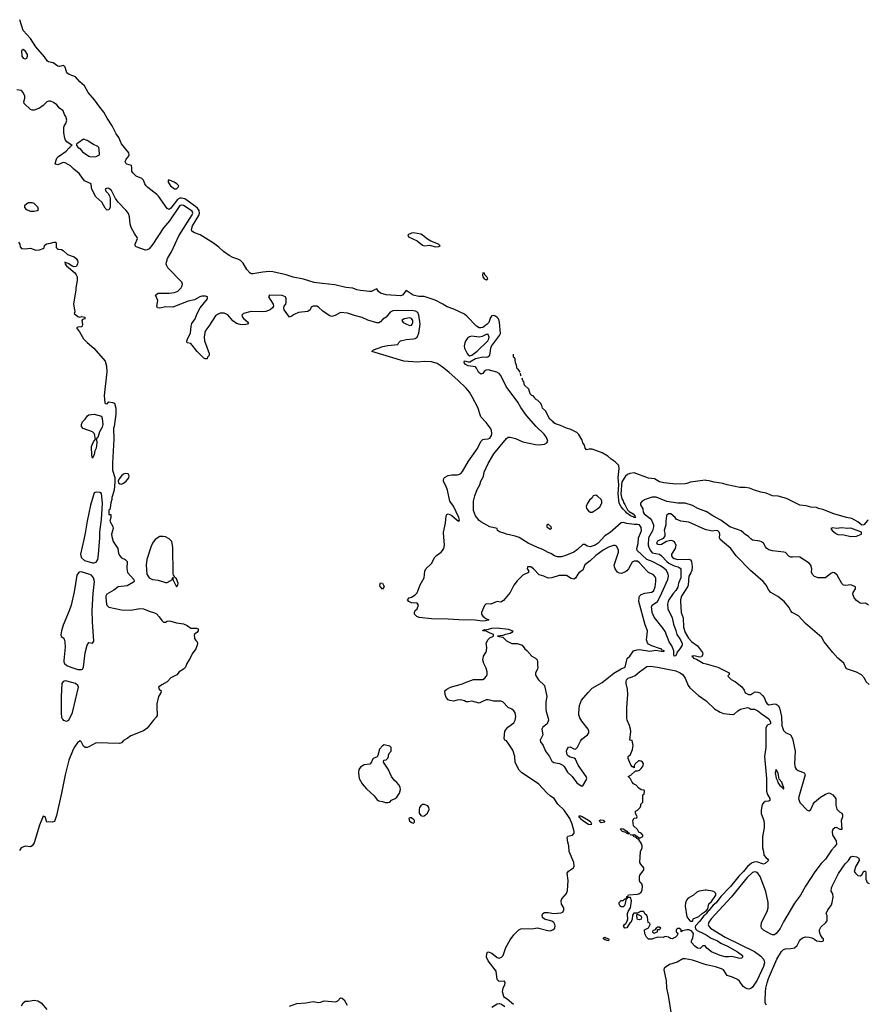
# Model space of a CAD drawing. Header units: inches. Extents: x 2293880 to 2522759, y 823965 to 1006879.
# Tile 266 of 325: x 2402472 to 2411780, y 974834 to 985630. Entities that reach past the tile are written whole.
import ezdxf

# ---------------------------------------------------------------- set-up
doc = ezdxf.new("R2010")
doc.units = ezdxf.units.IN
doc.header["$MEASUREMENT"] = 0
for name, color, linetype in [('C4907', 7, 'Continuous'), ('C4908', 7, 'Continuous'), ('C4917', 7, 'Continuous'), ('C4918', 7, 'Continuous')]:
    doc.layers.add(name, color=color, linetype=linetype)

msp = doc.modelspace()

# ---------------------------------------------------------------- linework, layer by layer
at = {"layer": 'C4907', "color": 5}
for points, elevation in [([(2403482, 980000), (2403480, 979990), (2403482, 979962), (2403498, 979910), (2403547, 979830), (2403557, 979777), (2403569, 979750), (2403590, 979729), (2403628, 979710), (2403649, 979690), (2403646, 979614), (2403655, 979570), (2403725, 979490), (2403729, 979471), (2403719, 979461), (2403650, 979423), (2403550, 979410), (2403504, 979376), (2403429, 979330), (2403418, 979310), (2403415, 979290), (2403423, 979223), (2403429, 979209), (2403449, 979189), (2403590, 979160), (2403690, 979154), (2403790, 979174), (2403828, 979170), (2403890, 979143), (2403950, 979125), (2403974, 979114), (2404003, 979083), (2404030, 979041), (2404050, 979025), (2404070, 979025), (2404090, 979035), (2404110, 979038), (2404130, 979035), (2404190, 979016), (2404270, 979006), (2404309, 978989), (2404350, 978958), (2404410, 978959), (2404428, 978950), (2404428, 978930), (2404415, 978910), (2404386, 978890), (2404390, 978846), (2404403, 978823), (2404418, 978810), (2404422, 978790), (2404419, 978770), (2404402, 978730), (2404364, 978676), (2404342, 978630), (2404304, 978570), (2404289, 978530), (2404269, 978510), (2404221, 978479), (2404195, 978445), (2404130, 978415), (2404089, 978370), (2404030, 978337), (2403995, 978310), (2404002, 978290), (2404022, 978270), (2404019, 978250), (2403993, 978207), (2403976, 978130), (2403976, 978070), (2403981, 978030), (2403978, 978002), (2403970, 977982), (2403940, 977950), (2403870, 977861), (2403830, 977831), (2403690, 977779), (2403652, 977748), (2403612, 977728), (2403590, 977702), (2403568, 977692), (2403310, 977699), (2403230, 977657), (2403210, 977651), (2403191, 977651), (2403170, 977666), (2403148, 977708), (2403130, 977727), (2403124, 977716), (2403110, 977709), (2403070, 977648), (2403050, 977608), (2403012, 977510), (2402970, 977350), (2402932, 977148), (2402875, 976905), (2402856, 976850), (2402850, 976839), (2402830, 976831), (2402790, 976836), (2402770, 976832), (2402750, 976891), (2402730, 976895), (2402690, 976797), (2402630, 976605), (2402610, 976571), (2402590, 976562), (2402530, 976567), (2402489, 976550), (2402470, 976522)], 120), ([(2403188, 980000), (2403176, 979930), (2403139, 979770), (2403141, 979750), (2403150, 979730), (2403181, 979701), (2403270, 979676), (2403290, 979674), (2403310, 979681), (2403327, 979710), (2403335, 979765), (2403351, 979950), (2403352, 980000)], 140), ([(2407889, 974830), (2407819, 974890), (2407790, 974909), (2407781, 974921), (2407768, 974970), (2407776, 975010), (2407792, 975050), (2407795, 975070), (2407790, 975088), (2407730, 975084), (2407710, 975104), (2407697, 975197), (2407609, 975310), (2407593, 975350), (2407594, 975390), (2407599, 975401), (2407612, 975408), (2407650, 975393), (2407710, 975346), (2407730, 975341), (2407758, 975350), (2407775, 975370), (2407805, 975455), (2407850, 975540), (2407890, 975595), (2407947, 975650), (2407970, 975662), (2407990, 975666), (2408090, 975661), (2408152, 975672), (2408263, 975643), (2408290, 975641), (2408320, 975650), (2408341, 975670), (2408346, 975694), (2408343, 975710), (2408332, 975732), (2408310, 975746), (2408229, 975769), (2408207, 975787), (2408202, 975810), (2408210, 975830), (2408230, 975841), (2408270, 975841), (2408330, 975829), (2408410, 975835), (2408430, 975845), (2408442, 975870), (2408439, 975890), (2408415, 975930), (2408410, 975970), (2408418, 975990), (2408468, 976050), (2408479, 976081), (2408489, 976190), (2408478, 976270), (2408490, 976292), (2408546, 976330), (2408555, 976350), (2408550, 976390), (2408497, 976510), (2408495, 976570), (2408484, 976610), (2408477, 976663), (2408484, 976676), (2408536, 976690), (2408552, 976710), (2408555, 976730), (2408533, 976810), (2408507, 976870), (2408443, 976963), (2408373, 977030), (2408336, 977090), (2408295, 977115), (2408253, 977153), (2408164, 977250), (2407979, 977370), (2407950, 977402), (2407915, 977470), (2407908, 977490), (2407903, 977550), (2407881, 977621), (2407830, 977697), (2407810, 977721), (2407793, 977730), (2407785, 977750), (2407794, 977830), (2407827, 977873), (2407890, 977921), (2407906, 977950), (2407913, 977990), (2407911, 978011), (2407906, 978030), (2407890, 978053), (2407870, 978069), (2407830, 978089), (2407771, 978151), (2407750, 978158), (2407670, 978159), (2407610, 978174), (2407590, 978174), (2407535, 978145), (2407510, 978137), (2407430, 978158), (2407390, 978149), (2407370, 978152), (2407350, 978162), (2407308, 978172), (2407271, 978169), (2407230, 978157), (2407190, 978165), (2407173, 978173), (2407150, 978198), (2407137, 978230), (2407135, 978270), (2407158, 978290), (2407198, 978310), (2407330, 978347), (2407350, 978359), (2407450, 978396), (2407550, 978396), (2407570, 978408), (2407592, 978430), (2407601, 978450), (2407601, 978481), (2407590, 978518), (2407561, 978570), (2407553, 978610), (2407555, 978630), (2407559, 978650), (2407585, 978690), (2407592, 978708), (2407595, 978750), (2407589, 978790), (2407596, 978810), (2407610, 978835), (2407630, 978851), (2407668, 978870), (2407668, 978890), (2407626, 978906), (2407590, 978926), (2407550, 978930), (2407550, 978934), (2407570, 978942), (2407590, 978938), (2407650, 978957), (2407710, 978961), (2407830, 978947), (2407879, 978930), (2407871, 978910), (2407850, 978901), (2407802, 978890), (2407770, 978877), (2407714, 978870), (2407770, 978858), (2407810, 978821), (2407870, 978791), (2407930, 978791), (2407982, 978770), (2408011, 978730), (2408035, 978715), (2408090, 978651), (2408131, 978630), (2408146, 978610), (2408151, 978590), (2408151, 978550), (2408156, 978530), (2408151, 978510), (2408131, 978470), (2408130, 978442), (2408163, 978390), (2408230, 978330), (2408252, 978210), (2408244, 978150), (2408242, 978070), (2408245, 978045), (2408270, 977970), (2408272, 977950), (2408259, 977910), (2408210, 977872), (2408203, 977857), (2408200, 977850), (2408209, 977790), (2408180, 977730), (2408183, 977710), (2408213, 977673), (2408238, 977610), (2408282, 977550), (2408310, 977499), (2408330, 977485), (2408394, 977474), (2408430, 977456), (2408443, 977443), (2408480, 977380), (2408530, 977330), (2408584, 977264), (2408630, 977230), (2408650, 977230), (2408687, 977290), (2408691, 977310), (2408685, 977330), (2408597, 977457), (2408570, 977520), (2408553, 977533), (2408510, 977543), (2408490, 977556), (2408478, 977570), (2408471, 977610), (2408475, 977630), (2408490, 977652), (2408510, 977656), (2408550, 977634), (2408570, 977631), (2408590, 977652), (2408622, 977718), (2408639, 977741), (2408699, 977790), (2408714, 977810), (2408716, 977830), (2408708, 977850), (2408637, 977937), (2408616, 977976), (2408606, 978006), (2408603, 978030), (2408613, 978110), (2408634, 978170), (2408706, 978254), (2408750, 978300), (2408859, 978361), (2408990, 978464), (2409070, 978513), (2409114, 978530), (2409136, 978624), (2409164, 978650), (2409204, 978710), (2409240, 978720), (2409270, 978723), (2409385, 978705), (2409450, 978717), (2409530, 978704), (2409546, 978710), (2409518, 978718), (2409507, 978730), (2409490, 978736), (2409404, 978764), (2409370, 978783), (2409357, 978797), (2409346, 978830), (2409356, 978890), (2409357, 978930), (2409333, 978993), (2409263, 979250), (2409265, 979295), (2409271, 979310), (2409290, 979326), (2409330, 979342), (2409406, 979354), (2409429, 979371), (2409443, 979410), (2409450, 979470), (2409448, 979508), (2409442, 979522), (2409423, 979543), (2409370, 979570), (2409350, 979585), (2409270, 979676), (2409250, 979691), (2409210, 979691), (2409190, 979682), (2409149, 979610), (2409130, 979586), (2409110, 979572), (2409070, 979559), (2409050, 979561), (2409030, 979573), (2409004, 979610), (2408996, 979630), (2408993, 979650), (2409039, 979790), (2409040, 979810), (2409033, 979833), (2409017, 979857), (2409003, 979863), (2408984, 979864), (2408930, 979846), (2408870, 979812), (2408790, 979755), (2408730, 979695), (2408670, 979652), (2408647, 979593), (2408610, 979570), (2408593, 979550), (2408570, 979508), (2408550, 979496), (2408522, 979501), (2408470, 979534), (2408450, 979535), (2408390, 979535), (2408310, 979509), (2408267, 979507), (2408222, 979530), (2408170, 979544), (2408106, 979610), (2408077, 979630), (2408042, 979630), (2408038, 979610), (2408051, 979591), (2408051, 979569), (2407990, 979538), (2407930, 979477), (2407890, 979428), (2407851, 979349), (2407778, 979262), (2407750, 979245), (2407710, 979250), (2407690, 979245), (2407639, 979221), (2407590, 979224), (2407570, 979206), (2407538, 979130), (2407538, 979110), (2407553, 979090), (2407585, 979065), (2407619, 979050), (2407610, 979046), (2407582, 979038), (2407545, 979035), (2407467, 979047), (2407290, 979048), (2407170, 979057), (2406990, 979059), (2406855, 979075), (2406826, 979086), (2406804, 979110), (2406801, 979130), (2406809, 979151), (2406832, 979170), (2406845, 979210), (2406840, 979220), (2406831, 979231), (2406770, 979236), (2406741, 979250), (2406725, 979270), (2406745, 979290), (2406770, 979299), (2406810, 979325), (2406833, 979347), (2406866, 979434), (2406908, 979510), (2406917, 979583), (2406926, 979610), (2406990, 979667), (2407025, 979735), (2407045, 979755), (2407094, 979790), (2407111, 979809), (2407123, 979830), (2407131, 979871), (2407121, 980000)], 80), ([(2408939, 980000), (2408889, 979971), (2408817, 979890), (2408784, 979870), (2408729, 979849), (2408696, 979856), (2408670, 979875), (2408650, 979877), (2408590, 979819), (2408550, 979792), (2408451, 979750), (2408410, 979741), (2408370, 979739), (2408339, 979750), (2408298, 979778), (2408270, 979787), (2408210, 979822), (2408150, 979842), (2408050, 979890), (2407950, 979951), (2407907, 979967), (2407810, 979990), (2407781, 980000)], 60), ([(2409399, 980000), (2409369, 979950), (2409366, 979870), (2409375, 979836), (2409390, 979808), (2409410, 979783), (2409490, 979769), (2409513, 979753), (2409569, 979689), (2409591, 979671), (2409650, 979643), (2409696, 979630), (2409717, 979617), (2409724, 979604), (2409725, 979510), (2409699, 979450), (2409690, 979408), (2409670, 979370), (2409640, 979340), (2409592, 979270), (2409583, 979250), (2409578, 979222), (2409581, 979170), (2409629, 979070), (2409643, 979003), (2409670, 978933), (2409680, 978890), (2409720, 978830), (2409738, 978790), (2409737, 978770), (2409714, 978730), (2409684, 978696), (2409670, 978654), (2409650, 978650), (2409646, 978666), (2409647, 978710), (2409626, 978766), (2409596, 978810), (2409550, 978920), (2409530, 978953), (2409430, 979079), (2409410, 979129), (2409404, 979170), (2409403, 979190), (2409410, 979210), (2409468, 979252), (2409496, 979304), (2409581, 979490), (2409589, 979529), (2409585, 979550), (2409565, 979590), (2409536, 979616), (2409500, 979640), (2409410, 979688), (2409350, 979711), (2409243, 979810), (2409240, 979830), (2409254, 979886), (2409261, 979950), (2409281, 980000)], 60), ([(2409547, 980000), (2409549, 979990), (2409547, 979970), (2409530, 979940), (2409467, 979913), (2409457, 979890), (2409470, 979878), (2409490, 979875), (2409510, 979880), (2409568, 979912), (2409610, 979923), (2409630, 979921), (2409650, 979908), (2409667, 979870), (2409660, 979830), (2409622, 979770), (2409623, 979750), (2409634, 979734), (2409650, 979723), (2409690, 979711), (2409810, 979716), (2409828, 979708), (2409840, 979690), (2409847, 979630), (2409844, 979590), (2409835, 979565), (2409812, 979528), (2409804, 979430), (2409797, 979410), (2409732, 979310), (2409720, 979270), (2409720, 979250), (2409728, 979130), (2409751, 979071), (2409754, 978970), (2409771, 978910), (2409809, 978849), (2409846, 978810), (2409905, 978765), (2409961, 978690), (2409965, 978670), (2409950, 978645), (2409930, 978640), (2409870, 978654), (2409845, 978650), (2409859, 978639), (2409862, 978630), (2409897, 978617), (2409970, 978576), (2410000, 978567)], 80), ([(2410000, 975461), (2409990, 975475), (2409965, 975475), (2409934, 975446), (2409906, 975450), (2409876, 975470), (2409839, 975510), (2409842, 975530), (2409856, 975564), (2409864, 975610), (2409839, 975639), (2409810, 975649), (2409790, 975649), (2409742, 975638), (2409729, 975629), (2409726, 975650), (2409710, 975666), (2409690, 975666), (2409674, 975650), (2409674, 975630), (2409692, 975612), (2409685, 975590), (2409665, 975570), (2409630, 975553), (2409610, 975554), (2409590, 975569), (2409550, 975578), (2409530, 975566), (2409470, 975569), (2409424, 975556), (2409410, 975549), (2409370, 975549), (2409348, 975570), (2409330, 975606), (2409326, 975650), (2409370, 975674), (2409386, 975710), (2409382, 975722), (2409366, 975730), (2409358, 975790), (2409350, 975806), (2409330, 975826), (2409323, 975843), (2409313, 975853), (2409282, 975850), (2409250, 975834), (2409207, 975833), (2409194, 975810), (2409190, 975766), (2409175, 975730), (2409161, 975719), (2409130, 975674), (2409110, 975669), (2409093, 975690), (2409104, 975710), (2409119, 975721), (2409136, 975744), (2409142, 975770), (2409137, 975810), (2409140, 975830), (2409146, 975850), (2409170, 975892), (2409181, 975970), (2409170, 976006), (2409134, 976006), (2409134, 975994), (2409122, 975978), (2409110, 975926), (2409102, 975910), (2409090, 975902), (2409070, 975902), (2409058, 975910), (2409049, 975930), (2409049, 975950), (2409070, 975971), (2409090, 975972), (2409110, 975992), (2409126, 975994), (2409130, 976014), (2409142, 976018), (2409150, 976034), (2409250, 976042), (2409270, 976047), (2409290, 976062), (2409299, 976090), (2409304, 976130), (2409294, 976154), (2409278, 976170), (2409269, 976190), (2409269, 976230), (2409273, 976250), (2409299, 976281), (2409316, 976310), (2409317, 976330), (2409284, 976370), (2409275, 976390), (2409281, 976510), (2409298, 976550), (2409299, 976570), (2409292, 976592), (2409262, 976642), (2409242, 976650), (2409239, 976659), (2409227, 976667), (2409209, 976670), (2409204, 976684), (2409167, 976693), (2409214, 976694), (2409270, 976656), (2409307, 976673), (2409308, 976690), (2409289, 976709), (2409263, 976723), (2409248, 976750), (2409206, 976790), (2409198, 976850), (2409210, 976874), (2409242, 976878), (2409246, 976890), (2409228, 976928), (2409228, 976950), (2409250, 976962), (2409278, 976990), (2409286, 977010), (2409286, 977030), (2409306, 977050), (2409306, 977130), (2409322, 977138), (2409326, 977170), (2409322, 977182), (2409290, 977186), (2409263, 977203), (2409235, 977235), (2409206, 977250), (2409188, 977268), (2409170, 977306), (2409146, 977330), (2409175, 977345), (2409227, 977393), (2409250, 977394), (2409270, 977402), (2409290, 977418), (2409309, 977450), (2409314, 977470), (2409302, 977490), (2409290, 977499), (2409270, 977504), (2409258, 977502), (2409222, 977470), (2409212, 977450), (2409210, 977426), (2409198, 977438), (2409190, 977438), (2409170, 977468), (2409146, 977530), (2409146, 977550), (2409170, 977574), (2409192, 977628), (2409201, 977670), (2409190, 977726), (2409166, 977730), (2409174, 977826), (2409171, 977849), (2409159, 977890), (2409134, 977950), (2409131, 977970), (2409130, 978090), (2409144, 978230), (2409137, 978290), (2409123, 978350), (2409124, 978370), (2409127, 978390), (2409146, 978410), (2409190, 978424), (2409221, 978439), (2409270, 978481), (2409350, 978538), (2409390, 978541), (2409466, 978530), (2409670, 978491), (2409716, 978470), (2409743, 978450), (2409757, 978430), (2409770, 978410), (2409803, 978330), (2409824, 978304), (2409918, 978218), (2410000, 978162)], 60), ([(2410000, 976084), (2409990, 976085), (2409924, 976076), (2409898, 976062), (2409864, 976030), (2409803, 975997), (2409784, 975976), (2409773, 975947), (2409771, 975910), (2409790, 975794), (2409822, 975750), (2409830, 975745), (2409850, 975745), (2409855, 975750), (2409858, 975770), (2409922, 975798), (2409957, 975830), (2410000, 975857)], 60), ([(2410000, 975827), (2409988, 975810), (2409977, 975803), (2409930, 975741), (2409885, 975695), (2409881, 975679), (2409883, 975663), (2409902, 975642), (2409973, 975610), (2410000, 975594)], 60), ([(2410000, 975266), (2409850, 975317), (2409770, 975334), (2409747, 975333), (2409684, 975296), (2409601, 975270), (2409550, 975236), (2409542, 975230), (2409537, 975210), (2409561, 975090), (2409568, 975010), (2409586, 974930), (2409623, 974703)], 80), ([(2402490, 974816), (2402510, 974851), (2402530, 974868), (2402570, 974868), (2402630, 974879), (2402670, 974873), (2402706, 974850), (2402770, 974778)], 80), ([(2405430, 974812), (2405510, 974841), (2405610, 974851), (2405690, 974865), (2405750, 974855), (2405770, 974856), (2405810, 974870), (2405939, 974861), (2405963, 974870), (2405990, 974903), (2406010, 974901), (2406030, 974881), (2406065, 974825)], 80), ([(2407650, 974801), (2407710, 974839), (2407730, 974842), (2407756, 974836), (2407792, 974810)], 80)]:
    msp.add_lwpolyline(points, dxfattribs=dict(at, elevation=elevation))
for points, elevation in [([(2404045, 979965), (2404010, 979964), (2403958, 979930), (2403930, 979889), (2403910, 979848), (2403866, 979710), (2403859, 979650), (2403866, 979550), (2403890, 979511), (2403930, 979491), (2403990, 979486), (2404070, 979458), (2404090, 979458), (2404146, 979490), (2404148, 979510), (2404154, 979514), (2404152, 979490), (2404190, 979412), (2404208, 979430), (2404209, 979450), (2404190, 979499), (2404173, 979513), (2404170, 979526), (2404158, 979538), (2404155, 979555), (2404152, 979848), (2404139, 979910), (2404110, 979939), (2404070, 979959)], 120), ([(2403146, 979574), (2403128, 979572), (2403115, 979565), (2403099, 979541), (2403070, 979357), (2403035, 979210), (2403013, 979147), (2402947, 978990), (2402930, 978930), (2402924, 978884), (2402928, 978868), (2402950, 978852), (2402959, 978839), (2402967, 978807), (2402969, 978749), (2402956, 978604), (2402956, 978590), (2402964, 978570), (2402988, 978548), (2403031, 978530), (2403110, 978505), (2403150, 978505), (2403159, 978510), (2403170, 978530), (2403191, 978689), (2403210, 978770), (2403230, 978802), (2403270, 978794), (2403286, 978814), (2403269, 979029), (2403267, 979150), (2403277, 979337), (2403293, 979470), (2403283, 979510), (2403258, 979538), (2403230, 979552)], 140), ([(2406450, 979387), (2406426, 979414), (2406422, 979430), (2406430, 979454), (2406450, 979451), (2406470, 979414)], 80), ([(2402970, 978380), (2402947, 978373), (2402933, 978350), (2402925, 978210), (2402926, 978026), (2402930, 977981), (2402941, 977961), (2402950, 977951), (2402990, 977939), (2403010, 977951), (2403050, 978034), (2403118, 978310), (2403111, 978330), (2403085, 978350), (2402990, 978378)], 140), ([(2406470, 977678), (2406450, 977668), (2406418, 977630), (2406399, 977561), (2406391, 977549), (2406350, 977528), (2406335, 977505), (2406330, 977489), (2406312, 977468), (2406250, 977459), (2406210, 977435), (2406191, 977409), (2406188, 977370), (2406195, 977310), (2406228, 977250), (2406275, 977195), (2406361, 977121), (2406394, 977074), (2406410, 977063), (2406450, 977058), (2406485, 977045), (2406510, 977045), (2406530, 977051), (2406549, 977071), (2406590, 977091), (2406610, 977106), (2406637, 977150), (2406647, 977190), (2406645, 977210), (2406635, 977235), (2406610, 977267), (2406579, 977290), (2406549, 977330), (2406512, 977412), (2406462, 977490), (2406466, 977510), (2406490, 977514), (2406508, 977532), (2406518, 977550), (2406518, 977570), (2406530, 977594), (2406546, 977610), (2406546, 977650), (2406530, 977666)], 120), ([(2406910, 977023), (2406890, 977023), (2406870, 977010), (2406858, 976990), (2406852, 976968), (2406853, 976930), (2406870, 976905), (2406890, 976897), (2406910, 976901), (2406945, 976930), (2406962, 976970), (2406961, 976990), (2406950, 977010)], 120), ([(2406750, 976880), (2406744, 976876), (2406740, 976870), (2406746, 976846), (2406770, 976826), (2406790, 976821), (2406804, 976830), (2406802, 976850), (2406796, 976856), (2406770, 976877)], 120), ([(2408625, 976895), (2408605, 976895), (2408604, 976890), (2408618, 976878), (2408622, 976870), (2408648, 976850), (2408709, 976810), (2408730, 976805), (2408746, 976810), (2408735, 976830), (2408711, 976850), (2408640, 976890)], 80), ([(2408850, 976822), (2408838, 976830), (2408833, 976850), (2408842, 976858), (2408870, 976853), (2408877, 976850), (2408890, 976830)], 60), ([(2409150, 976701), (2409126, 976710), (2409119, 976719), (2409083, 976730), (2409062, 976750), (2409064, 976756), (2409070, 976761), (2409090, 976756), (2409133, 976733), (2409140, 976721), (2409161, 976710), (2409158, 976702)], 60), ([(2409270, 975759), (2409250, 975762), (2409245, 975770), (2409242, 975810), (2409250, 975822), (2409284, 975804), (2409291, 975791), (2409290, 975769)], 60), ([(2409490, 975678), (2409470, 975678), (2409454, 975670), (2409433, 975647), (2409418, 975642), (2409414, 975630), (2409430, 975614), (2409450, 975622), (2409466, 975630), (2409466, 975654), (2409490, 975654), (2409506, 975670)], 60), ([(2408930, 975529), (2408890, 975541), (2408874, 975550), (2408876, 975564), (2408890, 975570), (2408902, 975562), (2408932, 975552), (2408935, 975550)], 60)]:
    msp.add_lwpolyline(points, close=True, dxfattribs=dict(at, elevation=elevation))
at = {"layer": 'C4908', "color": 5}
for points, elevation in [([(2407781, 980000), (2407736, 980016), (2407714, 980030), (2407708, 980050), (2407630, 980071), (2407530, 980125), (2407510, 980140), (2407470, 980190), (2407450, 980249), (2407451, 980350), (2407464, 980410), (2407490, 980478), (2407520, 980530), (2407530, 980571), (2407558, 980622), (2407568, 980670), (2407610, 980762), (2407672, 980870), (2407810, 981038), (2407830, 981053), (2407850, 981054), (2407910, 981039), (2407990, 981002), (2408130, 980973), (2408170, 980968), (2408230, 980976), (2408254, 980990), (2408263, 981010), (2408249, 981050), (2408225, 981085), (2408136, 981170), (2408030, 981291), (2407970, 981376), (2407935, 981435), (2407807, 981607), (2407748, 981728), (2407731, 981751), (2407705, 981765), (2407610, 981789), (2407590, 981786), (2407568, 981772), (2407550, 981751), (2407530, 981744), (2407504, 981764), (2407483, 981810), (2407470, 981822), (2407390, 981836), (2407362, 981850), (2407348, 981870), (2407352, 981888), (2407390, 981878), (2407410, 981878), (2407470, 981914), (2407490, 981920), (2407550, 981934), (2407590, 981929), (2407608, 981932), (2407629, 981950), (2407638, 982030), (2407648, 982050), (2407734, 982166), (2407745, 982190), (2407735, 982315), (2407724, 982350), (2407710, 982366), (2407690, 982378), (2407670, 982385), (2407650, 982384), (2407635, 982365), (2407617, 982310), (2407599, 982290), (2407550, 982255), (2407530, 982250), (2407510, 982251), (2407481, 982270), (2407378, 982378), (2407350, 982400), (2407235, 982455), (2407161, 982481), (2407112, 982512), (2407030, 982554), (2406910, 982595), (2406850, 982596), (2406788, 982608), (2406710, 982659), (2406670, 982610), (2406650, 982603), (2406490, 982614), (2406428, 982630), (2406406, 982650), (2406390, 982678), (2406370, 982673), (2406330, 982650), (2406310, 982648), (2406210, 982660), (2406170, 982669), (2406127, 982687), (2406050, 982695), (2405930, 982722), (2405790, 982736), (2405701, 982750), (2405584, 982784), (2405470, 982805), (2405393, 982833), (2405250, 982866), (2405210, 982868), (2405138, 982862), (2405030, 982843), (2405010, 982844), (2404995, 982855), (2404964, 982890), (2404922, 982962), (2404893, 982990), (2404865, 983005), (2404810, 983023), (2404770, 983043), (2404708, 983090), (2404657, 983137), (2404599, 983179), (2404451, 983271), (2404390, 983292), (2404361, 983310), (2404356, 983330), (2404368, 983370), (2404436, 983484), (2404444, 983510), (2404439, 983539), (2404423, 983563), (2404401, 983581), (2404284, 983664), (2404246, 983674), (2404230, 983673), (2404203, 983657), (2404130, 983562), (2404110, 983549), (2404090, 983561), (2403995, 983695), (2403975, 983715), (2403878, 983790), (2403858, 983810), (2403844, 983830), (2403828, 983870), (2403812, 983890), (2403750, 983914), (2403714, 983950), (2403703, 983970), (2403700, 983990), (2403703, 984010), (2403698, 984030), (2403647, 984047), (2403635, 984055), (2403630, 984070), (2403641, 984099), (2403665, 984130), (2403671, 984150), (2403668, 984170), (2403590, 984270), (2403558, 984338), (2403530, 984380), (2403487, 984467), (2403430, 984550), (2403396, 984616), (2403350, 984672), (2403293, 984753), (2403223, 984830), (2403183, 984903), (2403130, 984950), (2403082, 985002), (2403056, 985016), (2403013, 985030), (2402990, 985048), (2402971, 985110), (2402959, 985119), (2402950, 985126), (2402910, 985118), (2402890, 985122), (2402838, 985158), (2402789, 985169), (2402776, 985176), (2402743, 985223), (2402650, 985334), (2402590, 985422), (2402510, 985512), (2402472, 985630)], 60), ([(2407121, 980000), (2407120, 980010), (2407144, 980110), (2407150, 980190), (2407157, 980203), (2407170, 980211), (2407190, 980206), (2407210, 980194), (2407270, 980141), (2407290, 980131), (2407297, 980143), (2407290, 980170), (2407230, 980296), (2407191, 980350), (2407164, 980470), (2407149, 980510), (2407127, 980550), (2407120, 980570), (2407119, 980590), (2407130, 980611), (2407170, 980632), (2407210, 980639), (2407270, 980639), (2407290, 980642), (2407310, 980655), (2407330, 980677), (2407395, 980790), (2407492, 980929), (2407530, 981005), (2407550, 981026), (2407570, 981032), (2407610, 981033), (2407630, 981043), (2407648, 981070), (2407652, 981090), (2407646, 981130), (2407634, 981154), (2407590, 981212), (2407530, 981276), (2407497, 981377), (2407436, 981496), (2407405, 981545), (2407369, 981589), (2407277, 981677), (2407183, 981763), (2407105, 981825), (2407050, 981859), (2406990, 981879), (2406910, 981881), (2406830, 981873), (2406685, 981885), (2406335, 981990), (2406354, 982010), (2406455, 982045), (2406510, 982056), (2406618, 982070), (2406630, 982092), (2406648, 982110), (2406710, 982124), (2406790, 982130), (2406810, 982136), (2406830, 982150), (2406848, 982192), (2406866, 982290), (2406850, 982390), (2406838, 982418), (2406814, 982434), (2406790, 982437), (2406610, 982442), (2406563, 982437), (2406536, 982424), (2406490, 982369), (2406455, 982345), (2406430, 982318), (2406410, 982306), (2406390, 982306), (2406290, 982335), (2406230, 982365), (2406145, 982385), (2406068, 982412), (2405990, 982421), (2405932, 982388), (2405890, 982376), (2405865, 982385), (2405795, 982434), (2405750, 982479), (2405730, 982489), (2405691, 982489), (2405670, 982478), (2405659, 982450), (2405631, 982430), (2405530, 982418), (2405482, 982398), (2405450, 982374), (2405430, 982369), (2405374, 982450), (2405368, 982470), (2405374, 982490), (2405390, 982511), (2405396, 982530), (2405396, 982570), (2405386, 982590), (2405370, 982600), (2405350, 982604), (2405211, 982609), (2405201, 982590), (2405251, 982510), (2405254, 982490), (2405245, 982470), (2405219, 982450), (2405170, 982430), (2405130, 982426), (2405010, 982431), (2404925, 982410), (2404910, 982390), (2404915, 982370), (2404931, 982351), (2404982, 982310), (2404971, 982290), (2404935, 982285), (2404890, 982286), (2404850, 982299), (2404810, 982328), (2404753, 982393), (2404713, 982413), (2404669, 982411), (2404642, 982398), (2404619, 982381), (2404548, 982270), (2404514, 982226), (2404501, 982199), (2404495, 982150), (2404499, 982110), (2404550, 981969), (2404550, 981948), (2404531, 981929), (2404527, 981913), (2404506, 981910), (2404490, 981919), (2404418, 981990), (2404350, 982081), (2404310, 982086), (2404304, 982104), (2404311, 982130), (2404347, 982193), (2404353, 982270), (2404360, 982300), (2404398, 982350), (2404418, 982410), (2404450, 982470), (2404530, 982570), (2404531, 982591), (2404510, 982600), (2404470, 982599), (2404448, 982592), (2404390, 982557), (2404318, 982542), (2404150, 982477), (2404070, 982482), (2404007, 982467), (2403985, 982470), (2403975, 982490), (2403987, 982550), (2403961, 982610), (2403990, 982630), (2404111, 982631), (2404170, 982639), (2404205, 982655), (2404226, 982670), (2404243, 982690), (2404252, 982710), (2404256, 982730), (2404251, 982751), (2404097, 982910), (2404084, 982930), (2404080, 982950), (2404082, 982970), (2404092, 983010), (2404135, 983085), (2404219, 983261), (2404365, 983490), (2404372, 983510), (2404363, 983530), (2404270, 983592), (2404250, 983598), (2404230, 983591), (2404114, 983426), (2404050, 983346), (2403932, 983168), (2403890, 983119), (2403870, 983106), (2403850, 983103), (2403750, 983140), (2403738, 983150), (2403740, 983170), (2403765, 983230), (2403762, 983242), (2403730, 983284), (2403694, 983350), (2403682, 983390), (2403677, 983470), (2403664, 983504), (2403639, 983539), (2403550, 983630), (2403524, 983670), (2403478, 983758), (2403450, 983779), (2403430, 983784), (2403411, 983770), (2403418, 983750), (2403443, 983723), (2403457, 983697), (2403463, 983670), (2403463, 983570), (2403450, 983544), (2403430, 983541), (2403410, 983562), (2403371, 983631), (2403308, 983688), (2403264, 983770), (2403258, 983790), (2403256, 983830), (2403183, 983863), (2403124, 983944), (2403066, 983990), (2403030, 984026), (2403003, 984043), (2402970, 984060), (2402950, 984063), (2402890, 984040), (2402865, 984045), (2402862, 984050), (2402870, 984090), (2402878, 984110), (2402898, 984130), (2402982, 984190), (2403010, 984221), (2403025, 984230), (2403030, 984242), (2403046, 984250), (2402990, 984289), (2402975, 984310), (2402968, 984330), (2402955, 984390), (2402955, 984445), (2402959, 984461), (2402978, 984490), (2402989, 984530), (2402977, 984570), (2402964, 984590), (2402949, 984629), (2402910, 984659), (2402878, 984698), (2402843, 984723), (2402810, 984738), (2402790, 984738), (2402771, 984729), (2402730, 984690), (2402690, 984661), (2402630, 984639), (2402610, 984638), (2402590, 984647), (2402520, 984710), (2402518, 984730), (2402527, 984770), (2402527, 984790), (2402511, 984830), (2402490, 984853), (2402442, 984862)], 80), ([(2402458, 983190), (2402472, 983170), (2402478, 983138), (2402490, 983122), (2402530, 983117), (2402590, 983126), (2402650, 983103), (2402690, 983107), (2402730, 983121), (2402739, 983130), (2402745, 983155), (2402766, 983174), (2402810, 983178), (2402850, 983192), (2402866, 983190), (2402869, 983189), (2402873, 983173), (2402872, 983132), (2402881, 983121), (2402894, 983114), (2402930, 983110), (2402950, 983099), (2402997, 983057), (2403069, 983030), (2403092, 983010), (2403104, 982990), (2403108, 982970), (2403105, 982950), (2403090, 982925), (2403070, 982919), (2403047, 982927), (2403010, 982953), (2402968, 982970), (2402969, 982950), (2402985, 982930), (2403075, 982855), (2403092, 982832), (2403101, 982810), (2403102, 982770), (2403086, 982690), (2403087, 982667), (2403062, 982510), (2403073, 982447), (2403075, 982425), (2403069, 982410), (2403110, 982375), (2403131, 982369), (2403150, 982374), (2403186, 982370), (2403186, 982350), (2403159, 982341), (2403153, 982330), (2403160, 982290), (2403157, 982270), (2403150, 982264), (2403110, 982259), (2403095, 982250), (2403126, 982206), (2403170, 982130), (2403210, 982090), (2403284, 982030), (2403410, 981887), (2403423, 981830), (2403426, 981770), (2403398, 981510), (2403407, 981430), (2403410, 981422), (2403430, 981417), (2403450, 981439), (2403490, 981434), (2403510, 981424), (2403526, 981370), (2403525, 981305), (2403508, 981170), (2403500, 981150), (2403505, 981030), (2403489, 980769), (2403491, 980691), (2403514, 980610), (2403516, 980564), (2403507, 980470), (2403482, 980390), (2403482, 980370), (2403470, 980334), (2403464, 980276), (2403459, 980261), (2403450, 980252), (2403449, 980229), (2403450, 980206), (2403470, 980206), (2403472, 980172), (2403462, 980130), (2403492, 980072), (2403496, 980050), (2403482, 980000)], 120), ([(2407961, 981764), (2407938, 981798), (2407930, 981802), (2407922, 981842), (2407910, 981866), (2407908, 981908), (2407903, 981919), (2407903, 981921), (2407902, 981922), (2407889, 981930), (2407889, 981963)], 40), ([(2407973, 981725), (2407970, 981729), (2407965, 981753)], 40), ([(2410000, 980579), (2409990, 980580), (2409830, 980559), (2409790, 980543), (2409770, 980540), (2409670, 980538), (2409538, 980550), (2409490, 980563), (2409433, 980594), (2409370, 980603), (2409210, 980660), (2409166, 980654), (2409138, 980642), (2409116, 980624), (2409077, 980563), (2409071, 980530), (2409070, 980470), (2409064, 980430), (2409075, 980375), (2409090, 980354), (2409095, 980335), (2409110, 980314), (2409137, 980257), (2409158, 980238), (2409202, 980210), (2409220, 980190), (2409220, 980180), (2409230, 980170), (2409210, 980170), (2409199, 980179), (2409170, 980188), (2409130, 980220), (2409118, 980238), (2409090, 980263), (2409070, 980288), (2409047, 980330), (2409035, 980430), (2409043, 980530), (2409038, 980610), (2409048, 980708), (2409042, 980742), (2409003, 980783), (2408958, 980810), (2408923, 980843), (2408860, 980880), (2408750, 980922), (2408718, 980922), (2408690, 980915), (2408676, 980930), (2408666, 980966), (2408650, 980990), (2408640, 981020), (2408603, 981083), (2408584, 981104), (2408517, 981137), (2408470, 981150), (2408402, 981182), (2408350, 981198), (2408330, 981209), (2408322, 981222), (2408286, 981250), (2408240, 981340), (2408208, 981370), (2408199, 981399), (2408185, 981425), (2408156, 981456), (2408128, 981470), (2408123, 981483), (2408104, 981504), (2408090, 981510), (2408070, 981529), (2408058, 981578), (2408010, 981624), (2408000, 981660), (2407990, 981675), (2407983, 981700)], 40), ([(2403352, 980000), (2403352, 980010), (2403370, 980151), (2403380, 980330), (2403370, 980435), (2403350, 980444), (2403310, 980449), (2403290, 980443), (2403250, 980307), (2403210, 980132), (2403188, 980000)], 140), ([(2410000, 980237), (2409998, 980238), (2409910, 980271), (2409850, 980302), (2409770, 980327), (2409690, 980328), (2409570, 980347), (2409454, 980394), (2409410, 980394), (2409332, 980368), (2409301, 980350), (2409282, 980330), (2409282, 980310), (2409305, 980265), (2409312, 980230), (2409323, 980210), (2409385, 980165), (2409402, 980142), (2409424, 980090), (2409425, 980070), (2409414, 980026), (2409399, 980000)], 60), ([(2410000, 980037), (2409990, 980039), (2409810, 980120), (2409722, 980130), (2409673, 980153), (2409662, 980170), (2409613, 980210), (2409590, 980211), (2409570, 980198), (2409566, 980190), (2409558, 980130), (2409560, 980090), (2409542, 980030), (2409547, 980000)], 80), ([(2409281, 980000), (2409292, 980030), (2409290, 980063), (2409270, 980090), (2409250, 980096), (2409210, 980096), (2409130, 980105), (2409090, 980115), (2409070, 980112), (2408950, 980006), (2408939, 980000)], 60)]:
    msp.add_lwpolyline(points, dxfattribs=dict(at, elevation=elevation))
for points, elevation in [([(2402510, 985302), (2402492, 985290), (2402495, 985230), (2402510, 985208), (2402530, 985201), (2402550, 985207), (2402557, 985230), (2402556, 985250), (2402530, 985288)], 80), ([(2403170, 984321), (2403110, 984275), (2403094, 984270), (2403094, 984250), (2403112, 984230), (2403130, 984218), (2403162, 984182), (2403230, 984134), (2403250, 984126), (2403310, 984129), (2403347, 984150), (2403344, 984210), (2403340, 984230), (2403330, 984241), (2403280, 984260), (2403210, 984304)], 80), ([(2404115, 983870), (2404102, 983870), (2404101, 983850), (2404125, 983810), (2404170, 983777), (2404190, 983776), (2404210, 983794), (2404216, 983810), (2404196, 983830), (2404165, 983850)], 60), ([(2402610, 983621), (2402570, 983621), (2402550, 983612), (2402525, 983590), (2402523, 983570), (2402542, 983550), (2402590, 983530), (2402630, 983529), (2402665, 983536), (2402679, 983550), (2402670, 983573), (2402630, 983613)], 120), ([(2406790, 983292), (2406768, 983290), (2406729, 983270), (2406735, 983250), (2406830, 983207), (2406890, 983159), (2406910, 983150), (2406970, 983159), (2407030, 983140), (2407070, 983142), (2407085, 983150), (2407065, 983170), (2406982, 983202), (2406945, 983225), (2406890, 983268), (2406870, 983277)], 60), ([(2407550, 982854), (2407548, 982830), (2407553, 982810), (2407568, 982788), (2407590, 982776), (2407607, 982790), (2407597, 982810), (2407574, 982834), (2407570, 982850)], 60), ([(2406750, 982362), (2406690, 982351), (2406664, 982330), (2406677, 982310), (2406713, 982290), (2406750, 982277), (2406770, 982281), (2406778, 982290), (2406785, 982310), (2406784, 982330), (2406770, 982355)], 120), ([(2407610, 982179), (2407590, 982178), (2407545, 982155), (2407512, 982148), (2407430, 982159), (2407407, 982153), (2407383, 982137), (2407367, 982114), (2407355, 982085), (2407348, 982050), (2407351, 982030), (2407380, 981970), (2407390, 981956), (2407410, 981943), (2407430, 981950), (2407490, 981994), (2407606, 982110), (2407618, 982130), (2407620, 982150)], 80), ([(2403270, 980821), (2403262, 980850), (2403260, 980950), (2403280, 981000), (2403304, 981030), (2403291, 981090), (2403270, 981111), (2403167, 981147), (2403151, 981170), (2403151, 981190), (2403161, 981219), (2403191, 981250), (2403215, 981285), (2403230, 981296), (2403290, 981303), (2403370, 981284), (2403378, 981258), (2403383, 981190), (2403377, 981163), (2403346, 981110), (2403330, 981050), (2403319, 981041), (2403314, 981030), (2403317, 980990), (2403310, 980932), (2403297, 980903), (2403290, 980862)], 120), ([(2403630, 980653), (2403610, 980645), (2403588, 980630), (2403563, 980597), (2403553, 980570), (2403555, 980550), (2403570, 980539), (2403590, 980536), (2403610, 980547), (2403641, 980570), (2403670, 980605), (2403673, 980630), (2403662, 980650)], 120), ([(2408790, 980415), (2408762, 980410), (2408750, 980388), (2408720, 980360), (2408697, 980323), (2408687, 980293), (2408688, 980270), (2408710, 980243), (2408730, 980231), (2408750, 980231), (2408770, 980242), (2408814, 980270), (2408834, 980290), (2408858, 980330), (2408857, 980350), (2408849, 980370), (2408810, 980405)], 60), ([(2408270, 980099), (2408252, 980090), (2408252, 980070), (2408290, 980045), (2408306, 980050), (2408302, 980070)], 60)]:
    msp.add_lwpolyline(points, close=True, dxfattribs=dict(at, elevation=elevation))
at = {"layer": 'C4917', "color": 5}
for points, elevation in [([(2411790, 978340), (2411758, 978370), (2411737, 978410), (2411706, 978446), (2411650, 978476), (2411550, 978507), (2411537, 978517), (2411513, 978573), (2411445, 978630), (2411391, 978691), (2411296, 978810), (2411270, 978854), (2411091, 979010), (2411013, 979093), (2410946, 979130), (2410930, 979148), (2410909, 979189), (2410858, 979250), (2410786, 979306), (2410710, 979350), (2410690, 979373), (2410660, 979430), (2410626, 979470), (2410489, 979589), (2410330, 979750), (2410271, 979831), (2410156, 979930), (2410149, 979950), (2410151, 979990), (2410147, 980000)], 80), ([(2411781, 979210), (2411750, 979233), (2411710, 979230), (2411690, 979234), (2411650, 979261), (2411624, 979290), (2411612, 979330), (2411614, 979350), (2411641, 979390), (2411641, 979410), (2411590, 979432), (2411530, 979427), (2411509, 979430), (2411488, 979448), (2411438, 979538), (2411410, 979563), (2411390, 979567), (2411370, 979557), (2411310, 979509), (2411230, 979510), (2411190, 979525), (2411170, 979543), (2411158, 979570), (2411161, 979610), (2411150, 979650), (2411131, 979671), (2411030, 979737), (2411010, 979741), (2410950, 979735), (2410930, 979738), (2410910, 979749), (2410870, 979787), (2410853, 979793), (2410730, 979807), (2410690, 979817), (2410668, 979830), (2410652, 979850), (2410632, 979890), (2410610, 979906), (2410590, 979913), (2410510, 979923), (2410490, 979937), (2410465, 979965), (2410425, 979990), (2410413, 980000)], 60), ([(2411421, 980000), (2411430, 979993), (2411446, 979986), (2411510, 979980), (2411590, 979962), (2411650, 979966), (2411704, 979990), (2411705, 980000)], 60), ([(2410000, 978567), (2410131, 978530), (2410252, 978470), (2410254, 978450), (2410241, 978439), (2410238, 978430), (2410274, 978394), (2410322, 978370), (2410394, 978314), (2410420, 978280), (2410431, 978250), (2410465, 978230), (2410493, 978230), (2410513, 978247), (2410540, 978260), (2410570, 978257), (2410590, 978249), (2410621, 978221), (2410638, 978198), (2410655, 978150), (2410670, 978127), (2410690, 978118), (2410750, 978129), (2410770, 978125), (2410790, 978110), (2410805, 978085), (2410829, 977990), (2410832, 977890), (2410850, 977836), (2410870, 977813), (2410928, 977788), (2410950, 977747), (2410976, 977610), (2410972, 977472), (2410979, 977430), (2410990, 977411), (2411010, 977397), (2411078, 977370), (2411086, 977350), (2411017, 977110), (2411016, 977090), (2411030, 977048), (2411110, 976963), (2411130, 976956), (2411150, 976971), (2411175, 977030), (2411189, 977050), (2411254, 977106), (2411310, 977137), (2411350, 977151), (2411366, 977146), (2411390, 977132), (2411425, 977090), (2411423, 977017), (2411434, 976974), (2411464, 976944), (2411491, 976931), (2411496, 976910), (2411496, 976890), (2411481, 976850), (2411491, 976749), (2411470, 976749), (2411430, 976773), (2411414, 976770), (2411391, 976750), (2411384, 976730), (2411387, 976690), (2411426, 976626), (2411430, 976590), (2411410, 976559), (2411375, 976525), (2411310, 976425), (2411264, 976376), (2411193, 976287), (2411091, 976129), (2411037, 976030), (2410970, 975942), (2410850, 975738), (2410814, 975666), (2410771, 975609), (2410750, 975597), (2410730, 975597), (2410710, 975602), (2410630, 975648), (2410610, 975670), (2410604, 975690), (2410610, 975730), (2410670, 975850), (2410681, 975890), (2410682, 975950), (2410656, 976070), (2410594, 976234), (2410570, 976270), (2410550, 976283), (2410530, 976285), (2410510, 976278), (2410450, 976224), (2410275, 976010), (2410055, 975770), (2410030, 975733), (2410024, 975710), (2410029, 975690), (2410049, 975669), (2410210, 975570), (2410530, 975414), (2410601, 975361), (2410630, 975330), (2410639, 975310), (2410641, 975290), (2410630, 975250), (2410562, 975098), (2410510, 975021), (2410490, 975006), (2410470, 975000), (2410450, 975003), (2410430, 975013), (2410408, 975030), (2410366, 975086), (2410344, 975104), (2410290, 975132), (2410230, 975148), (2410190, 975210), (2410170, 975221), (2410104, 975244), (2410005, 975265), (2410000, 975266)], 80), ([(2410000, 978162), (2410010, 978155), (2410093, 978073), (2410156, 978036), (2410190, 978024), (2410290, 978010), (2410310, 978016), (2410348, 978052), (2410378, 978070), (2410454, 978090), (2410470, 978086), (2410491, 978071), (2410530, 978070), (2410570, 978053), (2410604, 978024), (2410690, 977964), (2410706, 977930), (2410706, 977910), (2410670, 977894), (2410657, 977863), (2410656, 977650), (2410643, 977550), (2410662, 977310), (2410662, 977170), (2410673, 977133), (2410699, 977090), (2410701, 977070), (2410690, 977061), (2410650, 977057), (2410630, 977044), (2410617, 977023), (2410604, 976964), (2410606, 976926), (2410633, 976850), (2410637, 976810), (2410637, 976770), (2410620, 976670), (2410618, 976550), (2410630, 976510), (2410634, 976470), (2410660, 976440), (2410676, 976430), (2410687, 976410), (2410650, 976379), (2410630, 976372), (2410556, 976396), (2410526, 976394), (2410499, 976381), (2410456, 976344), (2410410, 976289), (2410360, 976240), (2410270, 976126), (2410163, 976016), (2410110, 975947), (2410080, 975920), (2410030, 975862), (2410022, 975858), (2410000, 975827)], 60), ([(2410664, 974824), (2410650, 974850), (2410647, 974870), (2410651, 974971), (2410655, 975010), (2410669, 975071), (2410685, 975115), (2410776, 975330), (2410827, 975413), (2410850, 975435), (2410870, 975442), (2410930, 975444), (2410970, 975453), (2411001, 975479), (2411025, 975530), (2411036, 975544), (2411058, 975562), (2411090, 975574), (2411130, 975571), (2411161, 975561), (2411188, 975548), (2411212, 975530), (2411270, 975524), (2411288, 975530), (2411289, 975550), (2411278, 975558), (2411254, 975594), (2411244, 975630), (2411244, 975650), (2411261, 975679), (2411314, 975730), (2411329, 975750), (2411328, 975808), (2411318, 975830), (2411335, 975870), (2411352, 975888), (2411376, 975924), (2411384, 975950), (2411393, 976010), (2411390, 976046), (2411374, 976074), (2411376, 976110), (2411383, 976130), (2411453, 976267), (2411526, 976374), (2411562, 976410), (2411588, 976450), (2411610, 976458), (2411650, 976451), (2411675, 976436), (2411681, 976410), (2411642, 976350), (2411626, 976290), (2411638, 976270), (2411666, 976246), (2411690, 976242), (2411708, 976252), (2411730, 976294), (2411750, 976294), (2411754, 976270), (2411753, 976207), (2411768, 976168), (2411790, 976158)], 80), ([(2410000, 975857), (2410002, 975858), (2410018, 975882), (2410030, 975937), (2410059, 975961), (2410102, 976018), (2410107, 976030), (2410107, 976050), (2410090, 976067), (2410070, 976076), (2410000, 976084)], 60), ([(2410000, 975594), (2410058, 975558), (2410124, 975530), (2410163, 975503), (2410235, 975470), (2410346, 975410), (2410400, 975370), (2410401, 975350), (2410390, 975339), (2410370, 975337), (2410282, 975358), (2410246, 975354), (2410210, 975355), (2410154, 975370), (2410059, 975410), (2410008, 975450), (2410000, 975461)], 60)]:
    msp.add_lwpolyline(points, dxfattribs=dict(at, elevation=elevation))
at = {"layer": 'C4917', "color": 5, "elevation": 80}
msp.add_lwpolyline([(2410770, 977408), (2410759, 977370), (2410770, 977312), (2410785, 977285), (2410787, 977267), (2410810, 977232), (2410834, 977214), (2410850, 977194), (2410855, 977205), (2410850, 977226), (2410846, 977226), (2410830, 977268), (2410803, 977303), (2410790, 977368)], close=True, dxfattribs=at)
at = {"layer": 'C4918', "color": 5}
for points, elevation in [([(2411779, 980147), (2411770, 980138), (2411730, 980090), (2411710, 980089), (2411665, 980125), (2411599, 980159), (2411539, 980170), (2411403, 980210), (2411281, 980261), (2411235, 980270), (2411210, 980281), (2411150, 980284), (2411099, 980299), (2411030, 980306), (2410881, 980381), (2410790, 980407), (2410730, 980410), (2410659, 980439), (2410601, 980450), (2410533, 980470), (2410475, 980495), (2410430, 980501), (2410370, 980502), (2410232, 980528), (2410184, 980544), (2410090, 980560), (2410035, 980575), (2410000, 980579)], 40), ([(2410413, 980000), (2410385, 980025), (2410260, 980070), (2410162, 980142), (2410073, 980190), (2410000, 980237)], 60), ([(2410147, 980000), (2410143, 980010), (2410130, 980026), (2410110, 980030), (2410070, 980023), (2410000, 980037)], 80), ([(2411705, 980000), (2411706, 980010), (2411590, 980053), (2411550, 980051), (2411490, 980058), (2411430, 980050), (2411390, 980059), (2411368, 980052), (2411383, 980030), (2411421, 980000)], 60)]:
    msp.add_lwpolyline(points, dxfattribs=dict(at, elevation=elevation))

doc.saveas('drawing.dxf')
